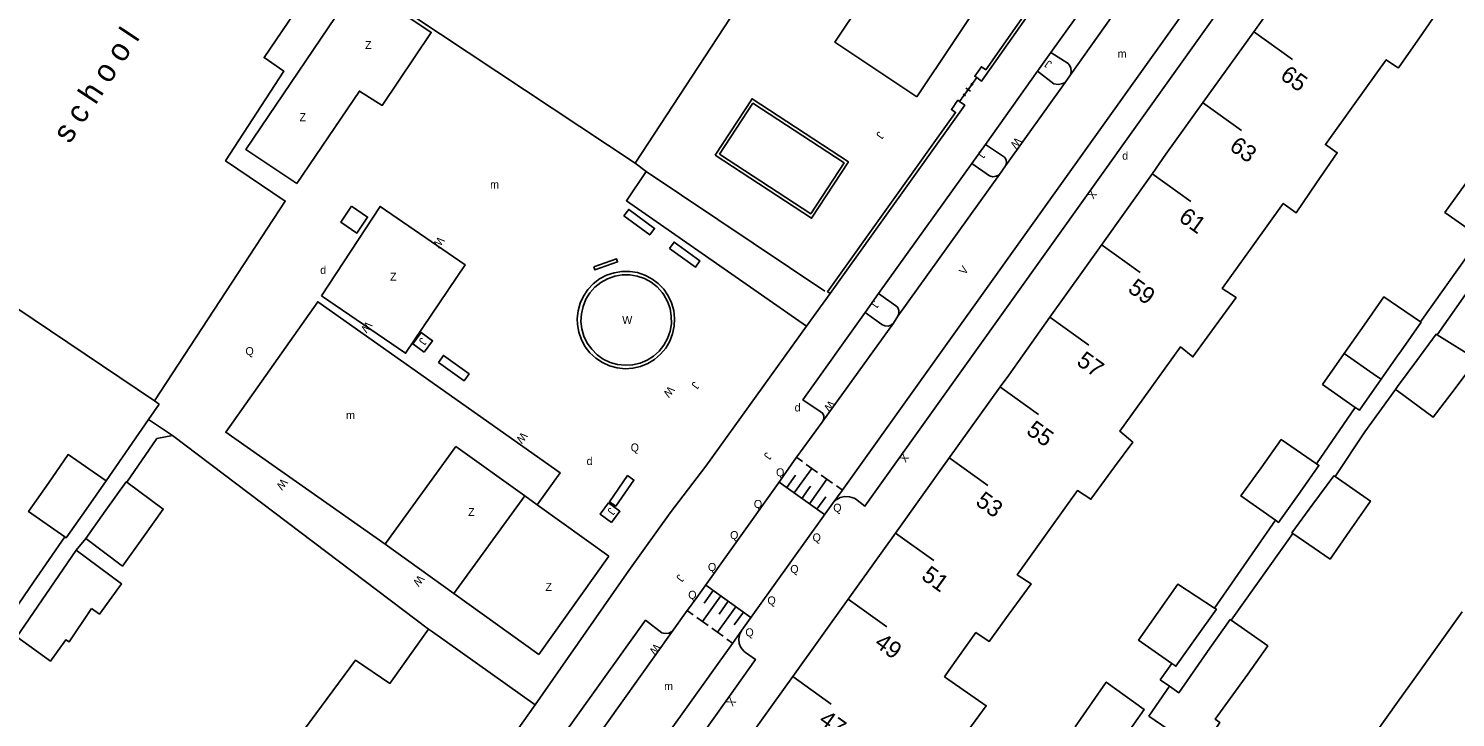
# Model space of a CAD drawing. Extents: x 134999 to 136502, y 457398 to 459002.
# Drawn here: x 135414.5 to 135503.6, y 457498.6 to 457541.6 of the extents above; entities that cross this region are included whole.
import ezdxf

# ---------------------------------------------------------------- set-up
doc = ezdxf.new("R2010")
doc.units = 0
for name, color, linetype in [('RI_DGTB_15', 7, 'Continuous'), ('RI_DGTB_23', 7, 'Continuous'), ('RI_DGTB_29', 7, 'Continuous'), ('RI_DGTB_30', 7, 'Continuous'), ('RI_DGTB_31', 7, 'Continuous'), ('RI_DGTB_32', 7, 'Continuous'), ('RI_DGTB_36', 7, 'Continuous'), ('RI_DGTB_4', 7, 'Continuous'), ('RI_DGTB_40', 7, 'Continuous'), ('RI_DGTB_43', 7, 'Continuous'), ('RI_DGTB_45', 7, 'Continuous'), ('RI_DGTB_48', 7, 'Continuous'), ('RI_DGTB_49', 7, 'Continuous'), ('RI_DGTB_5', 7, 'Continuous'), ('RI_DGTB_53', 7, 'Continuous'), ('RI_DGTB_54', 7, 'Continuous'), ('RI_DGTB_6', 7, 'Continuous')]:
    doc.layers.add(name, color=color, linetype=linetype)

msp = doc.modelspace()

# ---------------------------------------------------------------- linework, layer by layer
at = {"layer": 'RI_DGTB_15'}
for p, q in [((135490.992, 457541.421), (135493.432, 457539.676)), ((135487.821, 457536.99), (135490.261, 457535.245)), ((135484.65, 457532.559), (135487.09, 457530.814)), ((135481.479, 457528.128), (135483.919, 457526.383)), ((135478.276, 457523.584), (135480.716, 457521.839)), ((135475.137, 457519.266), (135477.577, 457517.521)), ((135471.966, 457514.835), (135474.406, 457513.09)), ((135468.636, 457510.107), (135471.032, 457508.394)), ((135465.684, 457505.979), (135468.092, 457504.257)), ((135462.228, 457501.151), (135464.631, 457499.433))]:
    msp.add_line(p, q, dxfattribs=at)
at = {"layer": 'RI_DGTB_23'}
msp.add_lwpolyline([(135423.481, 457516.211), (135421.98, 457517.203)], dxfattribs=at)
at = {"layer": 'RI_DGTB_31'}
for p, q in [((135462.474, 457514.825), (135462.827, 457514.572)), ((135463.063, 457514.404), (135463.769, 457513.899)), ((135461.378, 457513.292), (135464.203, 457511.272)), ((135461.848, 457512.955), (135462.397, 457513.722)), ((135462.319, 457512.618), (135463.416, 457514.152)), ((135463.261, 457511.945), (135464.357, 457513.478)), ((135464.004, 457513.731), (135464.71, 457513.226)), ((135462.79, 457512.282), (135463.338, 457513.048)), ((135464.946, 457513.058), (135465.299, 457512.805)), ((135463.732, 457511.608), (135464.28, 457512.375)), ((135457.725, 457506.194), (135456.582, 457504.595)), ((135457.254, 457506.53), (135456.682, 457505.731)), ((135459.608, 457504.847), (135456.783, 457506.867)), ((135458.667, 457505.52), (135457.523, 457503.921)), ((135458.196, 457505.857), (135457.624, 457505.057)), ((135455.993, 457505.016), (135455.64, 457505.268)), ((135456.935, 457504.342), (135456.229, 457504.847)), ((135459.137, 457505.184), (135458.566, 457504.384)), ((135457.876, 457503.669), (135457.17, 457504.174)), ((135458.465, 457503.248), (135458.112, 457503.5))]:
    msp.add_line(p, q, dxfattribs=at)
for points in [[(135439.207, 457521.408), (135439.719, 457522.12), (135439.007, 457522.632), (135438.495, 457521.92)], [(135450.908, 457510.765), (135451.43, 457511.476), (135450.719, 457511.998), (135450.197, 457511.287)]]:
    msp.add_lwpolyline(points, close=True, dxfattribs=at)
at = {"layer": 'RI_DGTB_32'}
for points in [[(135457.377, 457533.714), (135459.68, 457537.226), (135465.702, 457533.279), (135463.399, 457529.767), (135457.377, 457533.714)], [(135457.655, 457533.772), (135459.738, 457536.949), (135465.425, 457533.222), (135463.342, 457530.045), (135457.655, 457533.772)], [(135448.757, 457523.498), (135448.769, 457523.132), (135448.855, 457522.646), (135449.018, 457522.181), (135449.254, 457521.748), (135449.556, 457521.359), (135449.918, 457521.024), (135450.329, 457520.752), (135450.778, 457520.549), (135451.255, 457520.422), (135451.745, 457520.374), (135452.237, 457520.405), (135452.718, 457520.515), (135453.174, 457520.702), (135453.594, 457520.959), (135453.968, 457521.281), (135454.284, 457521.66), (135454.535, 457522.084), (135454.714, 457522.543), (135454.817, 457523.025), (135454.84, 457523.518), (135454.784, 457524.008), (135454.649, 457524.482), (135454.44, 457524.928), (135454.161, 457525.335), (135453.82, 457525.691), (135453.426, 457525.988), (135452.99, 457526.217), (135452.522, 457526.372), (135452.035, 457526.45), (135451.542, 457526.449), (135451.056, 457526.367), (135450.589, 457526.209), (135450.154, 457525.977), (135449.762, 457525.678), (135449.424, 457525.319), (135449.148, 457524.911), (135448.941, 457524.463), (135448.81, 457523.988), (135448.757, 457523.498)], [(135448.991, 457523.326), (135449.045, 457522.854), (135449.179, 457522.398), (135449.386, 457521.971), (135449.663, 457521.584), (135450, 457521.249), (135450.388, 457520.975), (135450.817, 457520.77), (135451.274, 457520.64), (135451.747, 457520.588), (135452.221, 457520.616), (135452.684, 457520.723), (135453.123, 457520.906), (135453.525, 457521.16), (135453.878, 457521.478), (135454.174, 457521.85), (135454.403, 457522.266), (135454.559, 457522.715), (135454.637, 457523.184), (135454.636, 457523.659), (135454.556, 457524.128), (135454.398, 457524.576), (135454.167, 457524.992), (135454.07, 457525.128), (135453.752, 457525.481), (135453.379, 457525.775), (135452.962, 457526.003), (135452.512, 457526.158), (135452.043, 457526.236), (135451.568, 457526.234), (135451.1, 457526.152), (135450.652, 457525.993), (135450.237, 457525.762), (135449.866, 457525.464), (135449.551, 457525.108), (135449.3, 457524.705), (135449.12, 457524.265), (135449.015, 457523.801), (135448.991, 457523.326)]]:
    msp.add_lwpolyline(points, dxfattribs=at)
for points in [[(135434.666, 457530.513), (135433.993, 457529.514), (135434.992, 457528.841), (135435.665, 457529.84)], [(135451.677, 457529.908), (135451.977, 457530.316), (135453.586, 457529.132), (135453.286, 457528.724)], [(135454.517, 457527.886), (135454.806, 457528.283), (135456.425, 457527.104), (135456.136, 457526.707)], [(135440.088, 457520.771), (135440.398, 457521.201), (135442, 457520.048), (135441.691, 457519.618)], [(135451.169, 457511.786), (135450.772, 457512.061), (135451.905, 457513.699), (135452.302, 457513.425)]]:
    msp.add_lwpolyline(points, close=True, dxfattribs=at)
at = {"layer": 'RI_DGTB_4'}
for p, q in [((135494.379, 457546.094), (135491.022, 457541.4)), ((135487.85, 457537.018), (135491.022, 457541.4)), ((135481.489, 457528.075), (135484.703, 457532.568)), ((135478.276, 457523.584), (135481.489, 457528.075)), ((135412.579, 457524.921), (135422.351, 457518.378)), ((135471.955, 457514.747), (135475.18, 457519.236)), ((135468.636, 457510.107), (135471.955, 457514.747)), ((135465.684, 457505.979), (135468.636, 457510.107)), ((135462.228, 457501.151), (135465.684, 457505.979)), ((135439.477, 457504.118), (135439.72, 457503.943)), ((135439.72, 457503.943), (135446.129, 457499.387)), ((135459.001, 457496.658), (135462.228, 457501.151)), ((135446.129, 457499.387), (135442.64, 457494.517))]:
    msp.add_line(p, q, dxfattribs=at)
for points in [[(135452.383, 457533.209), (135460.694, 457545.887), (135451.405, 457552.039), (135445.932, 457555.737), (135445.227, 457556.208), (135444.967, 457555.811)], [(135452.383, 457533.209), (135433.296, 457545.849), (135429.201, 457539.792), (135430.439, 457538.947), (135426.788, 457533.355), (135430.515, 457530.838), (135422.351, 457518.378)], [(135487.85, 457537.018), (135485.524, 457533.762), (135484.703, 457532.568)], [(135478.276, 457523.584), (135475.71, 457519.977), (135475.18, 457519.236)]]:
    msp.add_lwpolyline(points, dxfattribs=at)
at = {"layer": 'RI_DGTB_48'}
for p, q in [((135452.383, 457533.209), (135453.07, 457532.674)), ((135453.07, 457532.674), (135464.233, 457525.217))]:
    msp.add_line(p, q, dxfattribs=at)
at = {"layer": 'RI_DGTB_49'}
for points in [[(135453.07, 457532.674), (135451.83, 457530.86), (135463.083, 457523.022)], [(135449.801, 457526.734), (135449.867, 457526.545), (135451.283, 457527.041), (135451.217, 457527.23), (135449.801, 457526.734)], [(135446.257, 457511.881), (135447.683, 457513.882), (135432.551, 457524.557), (135426.802, 457516.408), (135436.764, 457509.431)]]:
    msp.add_lwpolyline(points, dxfattribs=at)
at = {"layer": 'RI_DGTB_5'}
for p, q in [((135504.031, 457505.202), (135501.009, 457500.977)), ((135471.691, 457501.15), (135471.969, 457501.538)), ((135501.009, 457500.977), (135500, 457499.566)), ((135500, 457499.566), (135497.771, 457496.449))]:
    msp.add_line(p, q, dxfattribs=at)
for points in [[(135503.713, 457546.026), (135501.769, 457543.316), (135502.581, 457542.781), (135501.403, 457541.088)], [(135500, 457539.183), (135500.053, 457539.148), (135501.403, 457541.088)], [(135497.33, 457536.925), (135499.29, 457539.658), (135500, 457539.183)], [(135497.33, 457536.925), (135495.496, 457534.368), (135496.233, 457533.856), (135494.937, 457531.967)], [(135490.961, 457528.046), (135492.858, 457530.69), (135493.657, 457530.103), (135494.937, 457531.967)], [(135490.961, 457528.046), (135489.049, 457525.382), (135489.909, 457524.816), (135488.61, 457523.028)], [(135484.524, 457519.072), (135486.442, 457521.747), (135487.213, 457521.106), (135488.61, 457523.028)], [(135484.524, 457519.072), (135482.655, 457516.467), (135483.464, 457515.794), (135482.328, 457514.246)], [(135478.216, 457510.267), (135480.004, 457512.764), (135480.846, 457512.226), (135482.328, 457514.246)], [(135478.216, 457510.267), (135476.245, 457507.513), (135477.108, 457506.955), (135475.745, 457505.074)], [(135471.969, 457501.538), (135473.662, 457503.903), (135474.494, 457503.348), (135475.745, 457505.074)], [(135439.477, 457504.118), (135437.055, 457500.733), (135434.907, 457502.179), (135433.856, 457500.753)], [(135471.691, 457501.15), (135474.306, 457499.335), (135471.088, 457494.967), (135469.497, 457496.098)], [(135433.856, 457500.753), (135430.67, 457496.428)]]:
    msp.add_lwpolyline(points, dxfattribs=at)
at = {"layer": 'RI_DGTB_53'}
for p, q in [((135481.623, 457544.691), (135478.352, 457540.107)), ((135479.565, 457538.712), (135483.337, 457544.026)), ((135478.352, 457540.107), (135477.519, 457538.938)), ((135477.519, 457538.938), (135474.256, 457534.379)), ((135479.243, 457538.243), (135479.565, 457538.712)), ((135475.507, 457533.03), (135479.243, 457538.243)), ((135474.256, 457534.379), (135473.414, 457533.178)), ((135473.414, 457533.178), (135467.583, 457525.06)), ((135475.136, 457532.503), (135475.507, 457533.03)), ((135468.777, 457523.647), (135475.136, 457532.503)), ((135464.391, 457525.181), (135464.479, 457525.123)), ((135467.583, 457525.06), (135466.753, 457523.878)), ((135464.103, 457517.103), (135468.519, 457523.227)), ((135468.519, 457523.227), (135468.777, 457523.647)), ((135441.177, 457515.521), (135445.485, 457512.434)), ((135446.257, 457511.881), (135445.485, 457512.434)), ((135450.74, 457508.668), (135446.257, 457511.881)), ((135464.145, 457511.162), (135464.724, 457511.977)), ((135436.837, 457509.551), (135436.764, 457509.431)), ((135436.764, 457509.431), (135441.058, 457506.344)), ((135441.058, 457506.344), (135446.368, 457502.527)), ((135446.495, 457492.508), (135454.75, 457504.049))]:
    msp.add_line(p, q, dxfattribs=at)
for points in [[(135464.724, 457511.977), (135464.935, 457512.183), (135465.193, 457512.325), (135465.48, 457512.393), (135465.775, 457512.381), (135466.055, 457512.291), (135466.136, 457512.248), (135466.724, 457511.794), (135498.21, 457555.871), (135497.682, 457556.264), (135497.463, 457556.437), (135497.302, 457556.664), (135497.212, 457556.928), (135497.2, 457557.207), (135497.268, 457557.477), (135497.297, 457557.542)], [(135465.3, 457512.782), (135496.772, 457556.808)], [(135478.352, 457540.107), (135479.416, 457539.435), (135479.494, 457539.349), (135479.595, 457539.15), (135479.62, 457538.928), (135479.565, 457538.712)], [(135477.519, 457538.938), (135478.531, 457538.155), (135478.808, 457538.124), (135479.082, 457538.173), (135479.243, 457538.243)], [(135474.256, 457534.379), (135475.392, 457533.631), (135475.453, 457533.573), (135475.548, 457533.405), (135475.567, 457533.213), (135475.507, 457533.03)], [(135473.414, 457533.178), (135474.504, 457532.415), (135474.711, 457532.36), (135474.924, 457532.384), (135475.113, 457532.484), (135475.136, 457532.503)], [(135432.787, 457524.922), (135438.039, 457521.334), (135441.765, 457526.85), (135436.445, 457530.509), (135432.787, 457524.922)], [(135467.583, 457525.06), (135468.662, 457524.306), (135468.776, 457524.194), (135468.854, 457524.017), (135468.854, 457523.824), (135468.777, 457523.647)], [(135466.753, 457523.878), (135462.857, 457518.431), (135463.936, 457517.712), (135464.08, 457517.605), (135464.165, 457517.447), (135464.173, 457517.268), (135464.103, 457517.103)], [(135466.753, 457523.878), (135467.78, 457523.131), (135467.973, 457523.047), (135468.184, 457523.04), (135468.382, 457523.112), (135468.519, 457523.227)], [(135464.103, 457517.103), (135464.052, 457517.044), (135462.473, 457514.882), (135462.448, 457514.846)], [(135462.448, 457514.846), (135461.307, 457513.212)], [(135464.724, 457511.977), (135465.3, 457512.782)], [(135454.75, 457504.049), (135455.618, 457505.274)], [(135455.618, 457505.274), (135455.64, 457505.305), (135456.239, 457506.093)], [(135445.841, 457494.655), (135453.025, 457504.677), (135454.05, 457503.897), (135454.259, 457503.842), (135454.473, 457503.866), (135454.665, 457503.966), (135454.75, 457504.049)], [(135458.265, 457499.925), (135459.89, 457502.229), (135459.267, 457502.664), (135459.158, 457502.75), (135458.984, 457502.965), (135458.878, 457503.22), (135458.849, 457503.494), (135458.899, 457503.766), (135459.025, 457504.012), (135459.037, 457504.045)], [(135458.449, 457503.225), (135459.037, 457504.045)], [(135424.927, 457456.431), (135458.449, 457503.225)]]:
    msp.add_lwpolyline(points, dxfattribs=at)
at = {"layer": 'RI_DGTB_54'}
for p, q in [((135472.646, 457537.048), (135473.71, 457538.543)), ((135473.004, 457537.408), (135472.868, 457537.504)), ((135472.936, 457537.456), (135473.419, 457538.137)), ((135473.314, 457537.699), (135473.041, 457537.893)), ((135473.487, 457538.089), (135473.352, 457538.185)), ((135472.275, 457536.762), (135472.39, 457536.926)), ((135501.435, 457523.297), (135505.172, 457528.571)), ((135506.253, 457527.897), (135502.481, 457522.484)), ((135464.558, 457525.071), (135463.083, 457523.022)), ((135464.558, 457525.071), (135464.479, 457525.123)), ((135463.083, 457523.022), (135456.799, 457514.293)), ((135499.871, 457519.082), (135497.96, 457516.433)), ((135422.645, 457518.168), (135422.351, 457518.378)), ((135497.96, 457516.433), (135496.094, 457513.646)), ((135436.837, 457509.551), (135441.177, 457515.521)), ((135454.554, 457511.374), (135456.799, 457514.293)), ((135441.058, 457506.344), (135445.485, 457512.434)), ((135461.307, 457513.212), (135456.239, 457506.093)), ((135464.145, 457511.162), (135459.037, 457504.045)), ((135488.574, 457505.43), (135492.379, 457510.918)), ((135414.789, 457507.057), (135416.754, 457509.881)), ((135418.057, 457509.769), (135417.458, 457509.046)), ((135493.451, 457510.087), (135489.605, 457504.679)), ((135446.368, 457502.527), (135450.74, 457508.668)), ((135412.994, 457504.422), (135414.789, 457507.057)), ((135485.177, 457500.952), (135485.906, 457501.976)), ((135427.22, 457456.487), (135458.265, 457499.925))]:
    msp.add_line(p, q, dxfattribs=at)
for points in [[(135480.164, 457547.415), (135474.276, 457539.035), (135474.007, 457539.224), (135473.588, 457538.629), (135473.71, 457538.543)], [(135480.441, 457547.461), (135474.021, 457538.324), (135473.71, 457538.543)], [(135431.243, 457531.927), (135435.154, 457537.705), (135436.577, 457536.805), (135439.642, 457541.371), (135435.075, 457544.435), (135428.052, 457534.062), (135431.243, 457531.927)], [(135464.391, 457525.181), (135472.394, 457536.369), (135472.129, 457536.554), (135472.275, 457536.762)], [(135472.646, 457537.048), (135472.961, 457536.818), (135464.558, 457525.071)], [(135472.39, 457536.926), (135472.535, 457537.132), (135472.646, 457537.048)], [(135421.98, 457517.203), (135422.645, 457518.168)], [(135494.943, 457514.435), (135497.358, 457517.96)], [(135419.339, 457513.368), (135421.98, 457517.203)], [(135420.623, 457513.291), (135422.501, 457516.011), (135423.481, 457516.211)], [(135423.481, 457516.211), (135439.477, 457504.118)], [(135446.129, 457499.387), (135451.987, 457507.772), (135454.554, 457511.374)], [(135485.754, 457500.551), (135485.177, 457500.952)]]:
    msp.add_lwpolyline(points, dxfattribs=at)
at = {"layer": 'RI_DGTB_6'}
for p, q in [((135501.435, 457523.297), (135500, 457524.282)), ((135500, 457519.257), (135499.871, 457519.082)), ((135500, 457518.986), (135499.871, 457519.082))]:
    msp.add_line(p, q, dxfattribs=at)
for points in [[(135475.232, 457545.243), (135476.783, 457547.57), (135471.674, 457550.975), (135464.859, 457540.749), (135469.968, 457537.345)], [(135469.968, 457537.345), (135474.465, 457544.093), (135475.488, 457543.412)], [(135504.246, 457531.907), (135502.96, 457530.133), (135505.172, 457528.571)], [(135500, 457524.282), (135499.144, 457524.869), (135497.906, 457523.096)], [(135500.216, 457521.484), (135501.474, 457523.27), (135501.435, 457523.297)], [(135497.906, 457523.096), (135496.668, 457521.323)], [(135501.204, 457520.893), (135502.408, 457522.529), (135502.481, 457522.484)], [(135502.481, 457522.484), (135504.961, 457520.941), (135503.59, 457519.139)], [(135497.358, 457517.96), (135495.315, 457519.39), (135496.668, 457521.323)], [(135496.668, 457521.323), (135498.691, 457519.907)], [(135500, 457521.178), (135500.216, 457521.484)], [(135500, 457521.178), (135498.968, 457519.713)], [(135500, 457519.257), (135501.204, 457520.893)], [(135498.968, 457519.713), (135497.615, 457517.78), (135497.358, 457517.96)], [(135498.968, 457519.713), (135498.691, 457519.907)], [(135503.59, 457519.139), (135502.222, 457517.341), (135500, 457518.986)], [(135494.943, 457514.435), (135492.733, 457515.95), (135491.476, 457514.191)], [(135419.339, 457513.368), (135416.953, 457515.01), (135415.721, 457513.232)], [(135491.476, 457514.191), (135490.219, 457512.432), (135492.379, 457510.918)], [(135494.943, 457514.435), (135495.083, 457514.339), (135493.804, 457512.528)], [(135419.339, 457513.368), (135418.087, 457511.592)], [(135419.32, 457511.544), (135420.583, 457513.32), (135420.623, 457513.291)], [(135496.094, 457513.646), (135496.021, 457513.697), (135494.711, 457511.91)], [(135496.094, 457513.646), (135498.301, 457512.111), (135496.997, 457510.233)], [(135415.721, 457513.232), (135414.488, 457511.453), (135416.754, 457509.881)], [(135420.623, 457513.291), (135422.903, 457511.61), (135421.661, 457509.879)], [(135493.804, 457512.528), (135492.572, 457510.783), (135492.379, 457510.918)], [(135418.087, 457511.592), (135416.839, 457509.822), (135416.754, 457509.881)], [(135418.057, 457509.769), (135419.32, 457511.544)], [(135494.711, 457511.91), (135493.4, 457510.122), (135493.451, 457510.087)], [(135421.661, 457509.879), (135420.349, 457508.052), (135418.057, 457509.769)], [(135496.997, 457510.233), (135495.788, 457508.493), (135493.451, 457510.087)], [(135416.1, 457507.066), (135417.458, 457509.046)], [(135418.424, 457505.4), (135418.908, 457505.056), (135420.292, 457506.939), (135417.458, 457509.046)], [(135413.751, 457503.641), (135416.1, 457507.066)], [(135488.574, 457505.43), (135486.283, 457506.929), (135485.051, 457505.181)], [(135413.751, 457503.641), (135415.851, 457502.121), (135416.823, 457503.454), (135417.031, 457503.331), (135418.424, 457505.4)], [(135488.574, 457505.43), (135488.683, 457505.359), (135487.387, 457503.535)], [(135485.051, 457505.181), (135483.819, 457503.433), (135485.906, 457501.976)], [(135489.605, 457504.679), (135489.55, 457504.718), (135488.284, 457502.923)], [(135489.605, 457504.679), (135491.893, 457503.069), (135490.638, 457501.317)], [(135487.387, 457503.535), (135486.155, 457501.802), (135485.906, 457501.976)], [(135488.284, 457502.923), (135486.33, 457500.151), (135485.754, 457500.551)], [(135479.853, 457498.029), (135481.8, 457500.814), (135484.17, 457499.104), (135482.887, 457497.272)], [(135490.638, 457501.317), (135488.617, 457498.496), (135488.909, 457498.288), (135487.689, 457496.478), (135484.456, 457498.683)], [(135485.754, 457500.551), (135484.456, 457498.683)]]:
    msp.add_lwpolyline(points, dxfattribs=at)

# ---------------------------------------------------------------- texts
at = {"layer": 'RI_DGTB_29'}
for p in [(135482.801, 457533.423), (135432.705, 457526.288), (135462.338, 457517.704), (135449.344, 457514.364)]:
    msp.add_text('d', height=0.5, dxfattribs=at).set_placement(p)
at = {"layer": 'RI_DGTB_30'}
for s, height, rotation, p in [('W', 0.5, 232.31567, (135476.167, 457534.86)), ('X', 0.499, 234.49066, (135480.847, 457531.57)), ('W', 0.5, 232.31567, (135440.111, 457528.665)), ('V', 0.499, 54.37132, (135472.972, 457526.196)), ('W', 0.5, 232.31567, (135435.597, 457523.371)), ('W', 0.5, 232.31567, (135454.485, 457519.333)), ('W', 0.5, 232.31567, (135464.515, 457518.441)), ('W', 0.5, 232.31567, (135445.3, 457516.46)), ('X', 0.499, 234.49066, (135469.114, 457515.129)), ('W', 0.5, 232.31567, (135430.315, 457513.563)), ('W', 0.5, 232.31567, (135438.852, 457507.537)), ('W', 0.5, 232.31567, (135453.616, 457503.259)), ('X', 0.499, 234.49066, (135458.313, 457499.902))]:
    msp.add_text(s, height=height, rotation=rotation, dxfattribs=at).set_placement(p)
msp.add_text('W', height=0.5, dxfattribs=at).set_placement((135451.568, 457523.166))
at = {"layer": 'RI_DGTB_31'}
for height, rotation, p in [(0.5, 144.45351, (135478.458, 457539.481)), (0.499, 234.49066, (135467.582, 457535.223)), (0.499, 234.49066, (135473.925, 457534.022)), (0.5, 234.41278, (135467.267, 457524.678)), (0.499, 234.49066, (135439.019, 457522.357)), (0.499, 234.49066, (135456.05, 457519.615)), (0.499, 234.49066, (135460.566, 457515.204)), (0.499, 234.49066, (135450.791, 457511.75)), (0.499, 234.49066, (135455.093, 457507.578))]:
    msp.add_text('J', height=height, rotation=rotation, dxfattribs=at).set_placement(p)
for p in [(135428.033, 457521.223), (135452.097, 457515.206), (135461.177, 457513.655), (135459.791, 457511.682), (135464.75, 457511.446), (135458.306, 457509.74), (135463.458, 457509.591), (135456.922, 457507.748), (135462.066, 457507.62), (135455.691, 457506.011), (135460.639, 457505.661), (135459.264, 457503.669)]:
    msp.add_text('Q', height=0.5, dxfattribs=at).set_placement(p)
at = {"layer": 'RI_DGTB_32'}
for p in [(135435.504, 457540.331), (135431.412, 457535.826), (135437.07, 457525.872), (135441.945, 457511.178), (135446.774, 457506.504)]:
    msp.add_text('Z', height=0.5, dxfattribs=at).set_placement(p)
at = {"layer": 'RI_DGTB_36'}
for s, p in [('65', (135492.6, 457538.516)), ('63', (135489.429, 457534.084)), ('61', (135486.259, 457529.653)), ('59', (135483.088, 457525.222)), ('57', (135479.884, 457520.678)), ('55', (135476.746, 457516.359)), ('53', (135473.574, 457511.929)), ('51', (135470.19, 457507.288)), ('49', (135467.261, 457503.096)), ('47', (135463.779, 457498.284))]:
    msp.add_text(s, height=1.054, rotation=324.4141, dxfattribs=at).set_placement(p)
at = {"layer": 'RI_DGTB_40'}
msp.add_text('s c h o o l', height=1.4, rotation=56.48467, dxfattribs=at).set_placement((135417.058, 457534.368))
at = {"layer": 'RI_DGTB_43'}
for p in [(135482.516, 457539.788), (135454.185, 457500.311)]:
    msp.add_text('m', height=0.5, dxfattribs=at).set_placement(p)
at = {"layer": 'RI_DGTB_45'}
for p in [(135443.317, 457531.622), (135434.318, 457517.23)]:
    msp.add_text('m', height=0.5, dxfattribs=at).set_placement(p)

doc.saveas('drawing.dxf')
